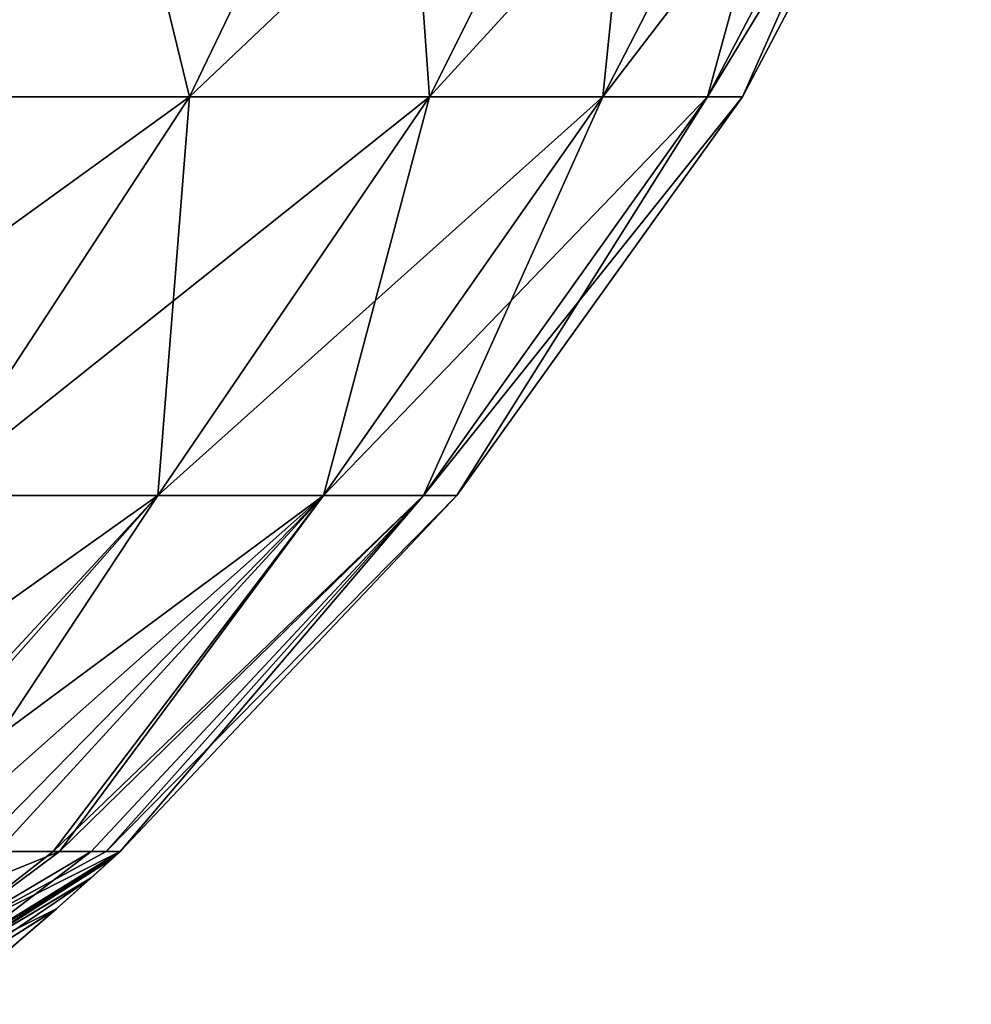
# Model space of a CAD drawing. Header units: millimetres. Extents: x -44.7 to 52.5, y -25.6 to 0.
# Tile 400 of 440: x 51 to 52, y -24.2 to -23.1. Entities that reach past the tile are written whole.
import ezdxf

# ---------------------------------------------------------------- set-up
doc = ezdxf.new("R2010")
doc.units = ezdxf.units.MM
doc.header["$LTSCALE"] = 65.185185
for name, color, linetype in [('15', 7, 'CONTINUOUS'), ('16', 7, 'CONTINUOUS'), ('26', 7, 'CONTINUOUS'), ('399', 7, 'CONTINUOUS'), ('400', 7, 'CONTINUOUS'), ('404', 7, 'CONTINUOUS'), ('405', 7, 'CONTINUOUS')]:
    doc.layers.add(name, color=color, linetype=linetype)

msp = doc.modelspace()

# ---------------------------------------------------------------- linework, layer by layer
at = {"layer": '15', "linetype": 'Continuous'}
for points in [[(51.9893, -22.7389, 32), (51.7479, -23.1968, 32), (51.9893, -22.7389, -32), (51.9893, -22.7389, 32)], [(51.9893, -22.7389, -32), (51.7479, -23.1968, 32), (51.7479, -23.1968, -32), (51.9893, -22.7389, -32)], [(51.7479, -23.1968, 32), (51.4466, -23.6176, 32), (51.7479, -23.1968, -32), (51.7479, -23.1968, 32)], [(51.7479, -23.1968, -32), (51.4466, -23.6176, 32), (51.4466, -23.6176, -32), (51.7479, -23.1968, -32)], [(51.4466, -23.6176, 32), (51.0913, -23.9932, 32), (51.4466, -23.6176, -32), (51.4466, -23.6176, 32)], [(51.4466, -23.6176, -32), (51.0913, -23.9932, 32), (51.0913, -23.9932, -32), (51.4466, -23.6176, -32)], [(51.0824, -24.0013, -31.7187), (51.0913, -23.9932, -32), (51.0827, -24.0011, 31.7165), (51.0824, -24.0013, -31.7187)], [(51.0913, -23.9932, -32), (51.0913, -23.9932, 32), (51.0827, -24.0011, 31.7165), (51.0913, -23.9932, -32)], [(51.06, -24.0217, 31.4368), (51.0824, -24.0013, -31.7187), (51.0827, -24.0011, 31.7165), (51.06, -24.0217, 31.4368)], [(51.0602, -24.0216, -31.4417), (51.0824, -24.0013, -31.7187), (51.06, -24.0217, 31.4368), (51.0602, -24.0216, -31.4417)], [(51.0225, -24.0551, 31.1599), (51.0241, -24.0537, -31.1689), (51.06, -24.0217, 31.4368), (51.0225, -24.0551, 31.1599)], [(51.0241, -24.0537, -31.1689), (51.0602, -24.0216, -31.4417), (51.06, -24.0217, 31.4368), (51.0241, -24.0537, -31.1689)], [(50.9682, -24.1019, 30.8833), (50.9713, -24.0993, -30.8964), (51.0225, -24.0551, 31.1599), (50.9682, -24.1019, 30.8833)], [(50.9713, -24.0993, -30.8964), (51.0241, -24.0537, -31.1689), (51.0225, -24.0551, 31.1599), (50.9713, -24.0993, -30.8964)]]:
    msp.add_3dface(points, dxfattribs=at)
at = {"layer": '16', "linetype": 'Continuous'}
for points in [[(50.8439, -23.1968, -35.374), (50.4592, -23.1968, -35.9663), (51.0529, -22.7389, -35.4946), (50.8439, -23.1968, -35.374)], [(51.0529, -22.7389, -35.4946), (50.4592, -23.1968, -35.9663), (50.6544, -22.7389, -36.1082), (51.0529, -22.7389, -35.4946)], [(51.1646, -23.1968, -34.7446), (50.8439, -23.1968, -35.374), (51.385, -22.7389, -34.8428), (51.1646, -23.1968, -34.7446)], [(51.385, -22.7389, -34.8428), (50.8439, -23.1968, -35.374), (51.0529, -22.7389, -35.4946), (51.385, -22.7389, -34.8428)], [(51.4177, -23.1968, -34.0852), (51.1646, -23.1968, -34.7446), (51.6472, -22.7389, -34.1598), (51.4177, -23.1968, -34.0852)], [(51.6472, -22.7389, -34.1598), (51.1646, -23.1968, -34.7446), (51.385, -22.7389, -34.8428), (51.6472, -22.7389, -34.1598)], [(51.6005, -23.1968, -33.403), (51.4177, -23.1968, -34.0852), (51.8366, -22.7389, -33.4532), (51.6005, -23.1968, -33.403)], [(51.8366, -22.7389, -33.4532), (51.4177, -23.1968, -34.0852), (51.6472, -22.7389, -34.1598), (51.8366, -22.7389, -33.4532)], [(51.711, -23.1968, -32.7054), (51.6005, -23.1968, -33.403), (51.951, -22.7389, -32.7306), (51.711, -23.1968, -32.7054)], [(51.951, -22.7389, -32.7306), (51.6005, -23.1968, -33.403), (51.8366, -22.7389, -33.4532), (51.951, -22.7389, -32.7306)], [(51.9893, -22.7389, -32), (51.7479, -23.1968, -32), (51.711, -23.1968, -32.7054), (51.9893, -22.7389, -32)], [(51.9893, -22.7389, -32), (51.711, -23.1968, -32.7054), (51.951, -22.7389, -32.7306), (51.9893, -22.7389, -32)], [(50.8893, -23.6176, -34.6221), (50.5829, -23.6176, -35.2233), (51.1646, -23.1968, -34.7446), (50.8893, -23.6176, -34.6221)], [(51.1646, -23.1968, -34.7446), (50.5829, -23.6176, -35.2233), (50.8439, -23.1968, -35.374), (51.1646, -23.1968, -34.7446)], [(51.1311, -23.6176, -33.9921), (50.8893, -23.6176, -34.6221), (51.4177, -23.1968, -34.0852), (51.1311, -23.6176, -33.9921)], [(51.4177, -23.1968, -34.0852), (50.8893, -23.6176, -34.6221), (51.1646, -23.1968, -34.7446), (51.4177, -23.1968, -34.0852)], [(51.3058, -23.6176, -33.3403), (51.1311, -23.6176, -33.9921), (51.6005, -23.1968, -33.403), (51.3058, -23.6176, -33.3403)], [(51.6005, -23.1968, -33.403), (51.1311, -23.6176, -33.9921), (51.4177, -23.1968, -34.0852), (51.6005, -23.1968, -33.403)], [(51.4113, -23.6176, -32.6739), (51.3058, -23.6176, -33.3403), (51.711, -23.1968, -32.7054), (51.4113, -23.6176, -32.6739)], [(51.711, -23.1968, -32.7054), (51.3058, -23.6176, -33.3403), (51.6005, -23.1968, -33.403), (51.711, -23.1968, -32.7054)], [(51.7479, -23.1968, -32), (51.4466, -23.6176, -32), (51.4113, -23.6176, -32.6739), (51.7479, -23.1968, -32)], [(51.7479, -23.1968, -32), (51.4113, -23.6176, -32.6739), (51.711, -23.1968, -32.7054), (51.7479, -23.1968, -32)], [(50.8893, -23.6176, -34.6221), (51.1311, -23.6176, -33.9921), (50.6028, -23.9932, -34.3902), (50.8893, -23.6176, -34.6221)], [(50.6028, -23.9932, -34.3902), (51.1311, -23.6176, -33.9921), (50.7986, -23.9932, -33.8656), (50.6028, -23.9932, -34.3902)], [(51.1311, -23.6176, -33.9921), (51.3058, -23.6176, -33.3403), (50.7986, -23.9932, -33.8656), (51.1311, -23.6176, -33.9921)], [(50.7986, -23.9932, -33.8656), (51.3058, -23.6176, -33.3403), (50.9375, -23.9932, -33.3601), (50.7986, -23.9932, -33.8656)], [(50.9375, -23.9932, -33.3601), (51.3058, -23.6176, -33.3403), (51.0275, -23.9932, -32.8793), (50.9375, -23.9932, -33.3601)], [(51.3058, -23.6176, -33.3403), (51.4113, -23.6176, -32.6739), (51.0275, -23.9932, -32.8793), (51.3058, -23.6176, -33.3403)], [(51.0275, -23.9932, -32.8793), (51.4113, -23.6176, -32.6739), (51.0765, -23.9932, -32.4247), (51.0275, -23.9932, -32.8793)], [(51.4466, -23.6176, -32), (51.0913, -23.9932, -32), (51.0765, -23.9932, -32.4247), (51.4466, -23.6176, -32)], [(51.4113, -23.6176, -32.6739), (51.4466, -23.6176, -32), (51.0765, -23.9932, -32.4247), (51.4113, -23.6176, -32.6739)]]:
    msp.add_3dface(points, dxfattribs=at)
at = {"layer": '26', "linetype": 'Continuous'}
for points in [[(50.6544, -22.7389, 36.1082), (50.8439, -23.1968, 35.374), (51.0529, -22.7389, 35.4946), (50.6544, -22.7389, 36.1082)], [(50.8439, -23.1968, 35.374), (51.1646, -23.1968, 34.7446), (51.0529, -22.7389, 35.4946), (50.8439, -23.1968, 35.374)], [(51.0529, -22.7389, 35.4946), (51.1646, -23.1968, 34.7446), (51.385, -22.7389, 34.8428), (51.0529, -22.7389, 35.4946)], [(51.1646, -23.1968, 34.7446), (51.4177, -23.1968, 34.0852), (51.385, -22.7389, 34.8428), (51.1646, -23.1968, 34.7446)], [(51.385, -22.7389, 34.8428), (51.4177, -23.1968, 34.0852), (51.6472, -22.7389, 34.1598), (51.385, -22.7389, 34.8428)], [(51.4177, -23.1968, 34.0852), (51.6005, -23.1968, 33.403), (51.6472, -22.7389, 34.1598), (51.4177, -23.1968, 34.0852)], [(51.6005, -23.1968, 33.403), (51.711, -23.1968, 32.7054), (51.8366, -22.7389, 33.4532), (51.6005, -23.1968, 33.403)], [(51.6472, -22.7389, 34.1598), (51.6005, -23.1968, 33.403), (51.8366, -22.7389, 33.4532), (51.6472, -22.7389, 34.1598)], [(51.711, -23.1968, 32.7054), (51.7479, -23.1968, 32), (51.951, -22.7389, 32.7306), (51.711, -23.1968, 32.7054)], [(51.8366, -22.7389, 33.4532), (51.711, -23.1968, 32.7054), (51.951, -22.7389, 32.7306), (51.8366, -22.7389, 33.4532)], [(51.7479, -23.1968, 32), (51.9893, -22.7389, 32), (51.951, -22.7389, 32.7306), (51.7479, -23.1968, 32)], [(50.8439, -23.1968, 35.374), (50.8893, -23.6176, 34.6221), (51.1646, -23.1968, 34.7446), (50.8439, -23.1968, 35.374)], [(50.8893, -23.6176, 34.6221), (51.1311, -23.6176, 33.9921), (51.1646, -23.1968, 34.7446), (50.8893, -23.6176, 34.6221)], [(51.1311, -23.6176, 33.9921), (51.3058, -23.6176, 33.3403), (51.4177, -23.1968, 34.0852), (51.1311, -23.6176, 33.9921)], [(51.1646, -23.1968, 34.7446), (51.1311, -23.6176, 33.9921), (51.4177, -23.1968, 34.0852), (51.1646, -23.1968, 34.7446)], [(51.3058, -23.6176, 33.3403), (51.4113, -23.6176, 32.6739), (51.6005, -23.1968, 33.403), (51.3058, -23.6176, 33.3403)], [(51.4177, -23.1968, 34.0852), (51.3058, -23.6176, 33.3403), (51.6005, -23.1968, 33.403), (51.4177, -23.1968, 34.0852)], [(51.4113, -23.6176, 32.6739), (51.4466, -23.6176, 32), (51.711, -23.1968, 32.7054), (51.4113, -23.6176, 32.6739)], [(51.6005, -23.1968, 33.403), (51.4113, -23.6176, 32.6739), (51.711, -23.1968, 32.7054), (51.6005, -23.1968, 33.403)], [(51.4466, -23.6176, 32), (51.7479, -23.1968, 32), (51.711, -23.1968, 32.7054), (51.4466, -23.6176, 32)], [(51.1311, -23.6176, 33.9921), (50.8893, -23.6176, 34.6221), (50.7833, -23.9932, 33.9123), (51.1311, -23.6176, 33.9921)], [(50.8823, -23.9932, 33.582), (51.1311, -23.6176, 33.9921), (50.7833, -23.9932, 33.9123), (50.8823, -23.9932, 33.582)], [(51.3058, -23.6176, 33.3403), (51.1311, -23.6176, 33.9921), (50.8823, -23.9932, 33.582), (51.3058, -23.6176, 33.3403)], [(50.9617, -23.9932, 33.25), (51.3058, -23.6176, 33.3403), (50.8823, -23.9932, 33.582), (50.9617, -23.9932, 33.25)], [(51.0207, -23.9932, 32.9246), (51.3058, -23.6176, 33.3403), (50.9617, -23.9932, 33.25), (51.0207, -23.9932, 32.9246)], [(51.4113, -23.6176, 32.6739), (51.3058, -23.6176, 33.3403), (51.0207, -23.9932, 32.9246), (51.4113, -23.6176, 32.6739)], [(51.0609, -23.9932, 32.6082), (51.4113, -23.6176, 32.6739), (51.0207, -23.9932, 32.9246), (51.0609, -23.9932, 32.6082)], [(51.0913, -23.9932, 32), (51.4113, -23.6176, 32.6739), (51.0609, -23.9932, 32.6082), (51.0913, -23.9932, 32)], [(51.0913, -23.9932, 32), (51.4466, -23.6176, 32), (51.4113, -23.6176, 32.6739), (51.0913, -23.9932, 32)]]:
    msp.add_3dface(points, dxfattribs=at)
at = {"layer": '399', "linetype": 'Continuous'}
for points in [[(51.0827, -24.0011, 31.7165), (51.0913, -23.9932, 32), (50.9142, -24.1086, 31.5492), (51.0827, -24.0011, 31.7165)], [(51.0913, -23.9932, 32), (50.9307, -24.0927, 32), (50.9142, -24.1086, 31.5492), (51.0913, -23.9932, 32)], [(51.06, -24.0217, 31.4368), (51.0827, -24.0011, 31.7165), (50.9142, -24.1086, 31.5492), (51.06, -24.0217, 31.4368)], [(51.0225, -24.0551, 31.1599), (51.06, -24.0217, 31.4368), (50.8646, -24.1546, 31.1001), (51.0225, -24.0551, 31.1599)], [(50.8646, -24.1546, 31.1001), (51.06, -24.0217, 31.4368), (50.9142, -24.1086, 31.5492), (50.8646, -24.1546, 31.1001)], [(50.9682, -24.1019, 30.8833), (51.0225, -24.0551, 31.1599), (50.8646, -24.1546, 31.1001), (50.9682, -24.1019, 30.8833)]]:
    msp.add_3dface(points, dxfattribs=at)
at = {"layer": '400', "linetype": 'Continuous'}
for points in [[(51.0609, -23.9932, 32.6082), (51.0207, -23.9932, 32.9246), (50.8935, -24.0927, 32.664), (51.0609, -23.9932, 32.6082)], [(50.9307, -24.0927, 32), (51.0609, -23.9932, 32.6082), (50.8935, -24.0927, 32.664), (50.9307, -24.0927, 32)], [(51.0207, -23.9932, 32.9246), (50.9617, -23.9932, 33.25), (50.8935, -24.0927, 32.664), (51.0207, -23.9932, 32.9246)], [(51.0913, -23.9932, 32), (51.0609, -23.9932, 32.6082), (50.9307, -24.0927, 32), (51.0913, -23.9932, 32)]]:
    msp.add_3dface(points, dxfattribs=at)
at = {"layer": '404', "linetype": 'Continuous'}
for points in [[(50.9375, -23.9932, -33.3601), (51.0275, -23.9932, -32.8793), (50.7826, -24.0925, -33.3199), (50.9375, -23.9932, -33.3601)], [(50.7826, -24.0925, -33.3199), (51.0275, -23.9932, -32.8793), (50.8941, -24.0925, -32.6641), (50.7826, -24.0925, -33.3199)], [(51.0765, -23.9932, -32.4247), (51.0913, -23.9932, -32), (50.8941, -24.0925, -32.6641), (51.0765, -23.9932, -32.4247)], [(51.0913, -23.9932, -32), (50.9315, -24.0924, -32), (50.8941, -24.0925, -32.6641), (51.0913, -23.9932, -32)], [(51.0275, -23.9932, -32.8793), (51.0765, -23.9932, -32.4247), (50.8941, -24.0925, -32.6641), (51.0275, -23.9932, -32.8793)]]:
    msp.add_3dface(points, dxfattribs=at)
at = {"layer": '405', "linetype": 'Continuous'}
for points in [[(51.0913, -23.9932, -32), (51.0824, -24.0013, -31.7187), (50.9315, -24.0924, -32), (51.0913, -23.9932, -32)], [(51.0824, -24.0013, -31.7187), (51.0602, -24.0216, -31.4417), (50.9148, -24.1084, -31.5491), (51.0824, -24.0013, -31.7187)], [(51.0824, -24.0013, -31.7187), (50.9148, -24.1084, -31.5491), (50.9315, -24.0924, -32), (51.0824, -24.0013, -31.7187)], [(51.0602, -24.0216, -31.4417), (51.0241, -24.0537, -31.1689), (50.9148, -24.1084, -31.5491), (51.0602, -24.0216, -31.4417)], [(51.0241, -24.0537, -31.1689), (50.9713, -24.0993, -30.8964), (50.8651, -24.1544, -31.0999), (51.0241, -24.0537, -31.1689)], [(51.0241, -24.0537, -31.1689), (50.8651, -24.1544, -31.0999), (50.9148, -24.1084, -31.5491), (51.0241, -24.0537, -31.1689)]]:
    msp.add_3dface(points, dxfattribs=at)

doc.saveas('drawing.dxf')
